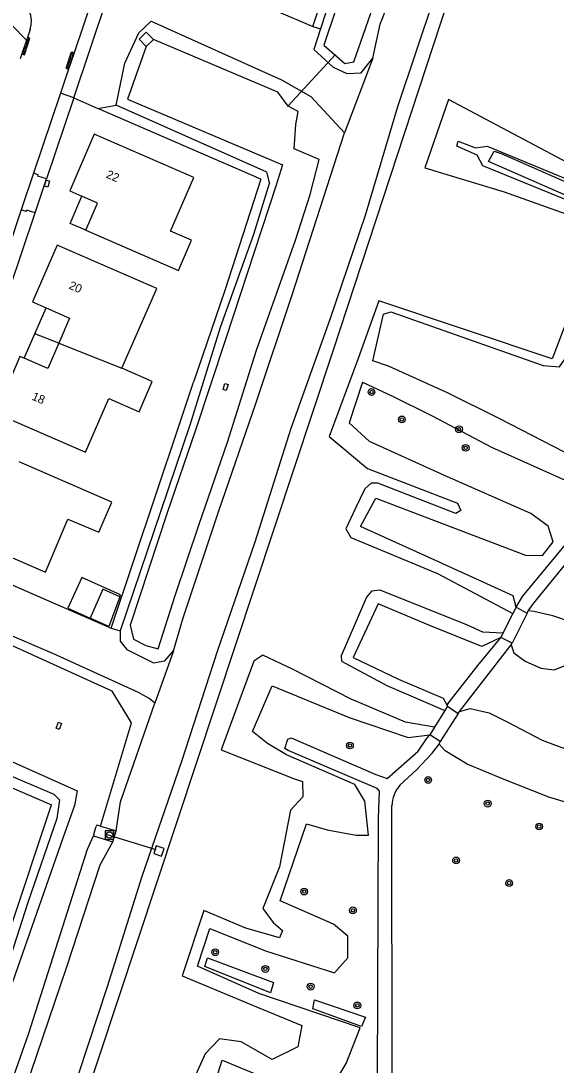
# Model space of a CAD drawing. Extents: x 136000 to 141014, y 402000 to 403500.
# Drawn here: x 138864.9 to 138928, y 402863.9 to 402987.2 of the extents above; entities that cross this region are included whole.
import ezdxf

# ---------------------------------------------------------------- set-up
doc = ezdxf.new("R2010")
doc.units = 0
for name, color, linetype in [('gg-afsc-hekwerk', 7, 'Continuous'), ('gg-afsc-muur', 7, 'Continuous'), ('gg-anno-huisnummerreeks BGT', 7, 'Continuous'), ('gg-bbg-bijgebouw', 7, 'Continuous'), ('gg-bbg-hoofdgebouw', 7, 'Continuous'), ('gg-bbg-luifel en loopbrug', 7, 'Continuous'), ('gg-bbg-tussenscheiding', 7, 'Continuous'), ('gg-knt-onverhard', 7, 'Continuous'), ('gg-knt-verharding', 7, 'Continuous'), ('gg-kntw-bovenkant insteek waterloop', 7, 'Continuous'), ('gg-kntw-waterlijn', 7, 'Continuous'), ('gg-kwrk-duiker nz buis', 7, 'Continuous'), ('gg-kwrk-kunstwerk', 7, 'Continuous'), ('gg-kwrk-uitstroombak niveau min 01', 7, 'Continuous'), ('gt-grn-afwateringsgoot', 7, 'Continuous'), ('gt-grn-groengrens', 7, 'Continuous'), ('gt-symb-afwateringsgoot', 7, 'Continuous'), ('gt-symb-boom', 7, 'Continuous'), ('gt-symb-kolk center center', 7, 'Continuous'), ('gt-symb-rioolschacht', 7, 'Continuous')]:
    doc.layers.add(name, color=color, linetype=linetype)

# ---------------------------------------------------------------- blocks, each defined once
blk = doc.blocks.new('gt0-BOOM')
at = {"layer": 'gt-symb-boom'}
for radius in [0.4, 0.2]:
    blk.add_circle((0, 0), radius, dxfattribs=at)
blk = doc.blocks.new('gt0-KOLKCC')
at = {"layer": 'gt-symb-kolk center center'}
blk.add_lwpolyline([(-0.37, 0.2), (0.38, 0.2), (0.38, -0.2), (-0.37, -0.2)], close=True, dxfattribs=at)
blk = doc.blocks.new('gt0-AFWGT_1')
at = {"layer": 'gt-symb-afwateringsgoot'}
for p, q in [((-1.08, 0), (-0.73, 0)), ((-0.23, 0), (0.22, 0)), ((0.72, 0), (1.07, 0))]:
    blk.add_line(p, q, dxfattribs=at)
for points in [[(-0.73, 0.08), (-0.23, 0.08), (-0.23, -0.08), (-0.73, -0.08)], [(0.22, 0.08), (0.72, 0.08), (0.72, -0.08), (0.22, -0.08)]]:
    blk.add_lwpolyline(points, close=True, dxfattribs=at)
blk = doc.blocks.new('gt0-RS')
at = {"layer": 'gt-symb-rioolschacht'}
blk.add_lwpolyline([(-0.5, -0.5), (0.5, -0.5), (0.5, 0.5), (-0.5, 0.5)], close=True, dxfattribs=at)
blk.add_circle((0, 0), 0.375, dxfattribs=at)

msp = doc.modelspace()

# ---------------------------------------------------------------- linework, layer by layer
at = {"layer": 'gg-afsc-hekwerk'}
for p, q in [((138893.18, 402968.52), (138873.92, 402976.88)), ((138893.18, 402968.52), (138888.93, 402955.36)), ((138856.23, 402923.9), (138875.5, 402915.48)), ((138849.14, 402903.04), (138868.46, 402894.61))]:
    msp.add_line(p, q, dxfattribs=at)
at = {"layer": 'gg-afsc-muur'}
msp.add_line((138883.44, 402939.13), (138885.22, 402944.57), dxfattribs=at)
at = {"layer": 'gg-bbg-bijgebouw'}
for points in [[(138876.53, 402919.21), (138874.54, 402920.12), (138873.03, 402916.69)], [(138876.53, 402919.21), (138875.25, 402915.71), (138873.03, 402916.69)]]:
    msp.add_lwpolyline(points, dxfattribs=at)
at = {"layer": 'gg-bbg-hoofdgebouw'}
for points in [[(138872.52, 402962.49), (138883.45, 402957.75), (138885.01, 402961.32), (138882.51, 402962.4), (138885.27, 402968.73), (138873.52, 402973.83), (138870.62, 402967.14), (138872.05, 402966.51)], [(138872.52, 402962.49), (138873.9, 402965.7), (138872.05, 402966.51)], [(138876.77, 402946.2), (138880.89, 402955.63), (138869.14, 402960.73), (138866.22, 402954.03), (138867.83, 402953.33)], [(138867.83, 402953.33), (138870.61, 402952.13), (138869.32, 402949.15)], [(138869.32, 402949.15), (138868.03, 402946.17), (138865.24, 402947.38)], [(138865.24, 402947.38), (138864.74, 402947.6), (138861.85, 402940.88), (138872.47, 402936.28), (138875.22, 402942.61), (138878.81, 402941.06), (138880.37, 402944.63), (138876.77, 402946.2)], [(138861.44, 402932.8), (138859.93, 402933.45), (138858.5, 402930.2), (138858.55, 402930.18), (138857.13, 402926.7), (138867.74, 402922.09), (138870.39, 402928.36), (138874.04, 402926.82), (138875.59, 402930.38), (138864.65, 402935.13)]]:
    msp.add_lwpolyline(points, dxfattribs=at)
at = {"layer": 'gg-bbg-luifel en loopbrug'}
for p, q in [((138899.3, 402986.57), (138900.61, 402990.4)), ((138894.71, 402988.53), (138899.3, 402986.57)), ((138866.49, 402950.27), (138867.83, 402953.33)), ((138865.24, 402947.38), (138866.49, 402950.27)), ((138869.32, 402949.15), (138866.49, 402950.27))]:
    msp.add_line(p, q, dxfattribs=at)
for points in [[(138872.52, 402962.49), (138870.67, 402963.29), (138872.05, 402966.51)], [(138876.53, 402919.21), (138876.6, 402919.44), (138872.03, 402921.48), (138870.4, 402917.85), (138873.03, 402916.69)]]:
    msp.add_lwpolyline(points, dxfattribs=at)
at = {"layer": 'gg-bbg-tussenscheiding'}
msp.add_line((138869.32, 402949.15), (138876.77, 402946.2), dxfattribs=at)
at = {"layer": 'gg-knt-onverhard'}
for p, q in [((138924.64, 402917.26), (138924.76, 402917.53)), ((138921.38, 402914.25), (138921.5, 402914.4)), ((138916.62, 402905.67), (138922.72, 402913.54)), ((138922.72, 402913.54), (138922.84, 402913.72)), ((138915.22, 402906.27), (138915.25, 402906.54)), ((138916.47, 402905.43), (138916.62, 402905.67)), ((138912.75, 402902.43), (138913.12, 402902.89)), ((138914.23, 402901.81), (138914.36, 402902.09)), ((138908.68, 402861.9), (138908.65, 402894.52))]:
    msp.add_line(p, q, dxfattribs=at)
for points in [[(138934.78, 402949.02), (138940.23, 402963.45), (138940.55, 402964.28), (138940.61, 402964.75), (138940.31, 402964.95), (138938.71, 402965.11), (138933.83, 402965.09), (138932.81, 402965.14), (138931.73, 402965.49), (138920.06, 402970.61), (138920.74, 402971.84), (138921.56, 402971.58), (138932.28, 402966.85)], [(138923.33, 402917.99), (138924.08, 402919.23), (138933.31, 402930.4)], [(138924.76, 402917.53), (138925.38, 402918.39), (138935.45, 402930.78)], [(138915.25, 402906.54), (138918.78, 402911.08), (138921.38, 402914.25)], [(138906.9, 402861.17), (138906.97, 402862.38), (138907.08, 402893.05), (138907.18, 402896.23), (138906.92, 402896.57), (138896.4, 402901.05), (138896.03, 402901.29), (138896.35, 402902.4), (138896.78, 402902.55), (138906.77, 402898.22), (138908.08, 402897.74), (138911.74, 402900.95), (138912.75, 402902.43)], [(138909.59, 402896.94), (138911.56, 402898.76), (138913.41, 402900.74), (138914.23, 402901.81)]]:
    msp.add_lwpolyline(points, dxfattribs=at)
msp.add_arc((138912.48, 402894.44), 3.83, 139.1961, 178.8082, dxfattribs=at)
at = {"layer": 'gg-knt-verharding'}
for p, q in [((138875.59, 402996.74), (138871.13, 402983.47)), ((138871.11, 402978.15), (138877.02, 402995.81)), ((138865.93, 402986.2), (138865.62, 402985.27)), ((138864.97, 402983.32), (138864.78, 402982.74)), ((138870.48, 402981.53), (138869.52, 402978.68)), ((138869.52, 402978.68), (138866.35, 402969.23)), ((138871.11, 402978.15), (138869.52, 402978.68)), ((138866.35, 402969.23), (138864.9, 402964.89)), ((138866.55, 402964.54), (138867.88, 402968.55)), ((138864.9, 402964.89), (138861.96, 402956.11))]:
    msp.add_line(p, q, dxfattribs=at)
for points in [[(138867.88, 402968.55), (138866.85, 402968.88), (138866.9, 402969.04), (138866.35, 402969.23)], [(138866.55, 402964.54), (138865.51, 402964.86), (138865.46, 402964.71), (138864.9, 402964.89)]]:
    msp.add_lwpolyline(points, dxfattribs=at)
msp.add_arc((138863, 402987.18), 3.1, 341.4891, 64.9592, dxfattribs=at)
at = {"layer": 'gg-kntw-bovenkant insteek waterloop'}
for p, q in [((138905.2, 402944.54), (138903.61, 402939.76)), ((138875.7, 402890.25), (138876.09, 402891.54))]:
    msp.add_line(p, q, dxfattribs=at)
for points in [[(138919.45, 403024.88), (138919.47, 403026.11), (138919.07, 403027.07), (138918.01, 403027.94), (138915.75, 403028.82), (138915.1, 403028.19), (138914.33, 403027.09), (138911.95, 403021.68), (138907.87, 403009.17), (138903.9, 402997.53), (138900.23, 402986.27)], [(138923.27, 403022.11), (138921.6, 403014.06), (138917.84, 403002.29), (138913.65, 402990.04), (138909.31, 402977.07), (138905.49, 402964.25), (138901.31, 402951.95), (138896.74, 402939.09), (138892.47, 402925.65), (138888.05, 402912.85), (138883.81, 402899.76), (138879.15, 402886.16), (138875.03, 402873.13), (138870.47, 402859.27), (138861.73, 402833.3), (138857.71, 402821.25), (138853.28, 402808.2), (138848.96, 402795.26), (138844.46, 402782.83), (138840.14, 402770.09), (138835.94, 402757.49), (138831.41, 402745.29), (138828.48, 402735.71), (138828.98, 402734.86)], [(138906.42, 402947.06), (138907.68, 402952.58), (138908.51, 402952.85), (138926.52, 402946.51), (138928.44, 402946.37), (138929.42, 402947.78), (138934.48, 402962.91), (138933.74, 402964.24), (138919.37, 402970.12), (138918.71, 402971.35), (138916.31, 402972.42), (138916.46, 402973.02), (138918.54, 402972.25), (138919.92, 402972.44), (138933.7, 402966.73), (138935.73, 402966.87), (138936.74, 402969.28), (138941.55, 402984.89), (138945.53, 402997.56), (138945.04, 402998.75), (138934.68, 403003.3), (138925.56, 403007.69), (138924.9, 403008.59), (138927.55, 403017.34)], [(138906.42, 402982.84), (138907.27, 402986.84), (138910.11, 402994.05)], [(138876.12, 402977.26), (138877.13, 402982.22), (138878.77, 402985.8), (138880.23, 402987.2), (138895.63, 402980.26), (138899.09, 402978.3), (138903.04, 402974.01)], [(138900.23, 402986.27), (138899.45, 402983.85), (138900.33, 402983.01), (138901.72, 402981.74), (138903.32, 402981.01), (138905.03, 402981.1), (138906.42, 402982.84)], [(138894.19, 402968.13), (138893.87, 402969.37), (138876.12, 402977.26)], [(138882.85, 402912.82), (138884.02, 402916.73), (138888.21, 402929.36), (138892.57, 402942.05), (138896.87, 402954.85), (138903.04, 402974.01)], [(138894.19, 402968.13), (138892.3, 402962.01), (138888.36, 402951), (138884.78, 402939.47), (138880.56, 402926.91), (138876.57, 402915.17)], [(138905.2, 402944.54), (138908.72, 402942.91), (138913.39, 402940.56), (138920.42, 402936.86), (138930.27, 402932.46), (138932.64, 402931.71), (138933.47, 402932.34), (138933.59, 402934), (138929.03, 402936.3), (138921.31, 402940.27), (138915.2, 402943.29), (138908.26, 402946.45), (138906.42, 402947.06)], [(138923.33, 402917.99), (138922.96, 402919.31), (138911.98, 402924.33), (138904.94, 402927.49), (138906.76, 402930.84), (138924.42, 402924.1), (138926.43, 402924.09), (138927.7, 402925.7), (138927.11, 402927.56), (138925.05, 402929.03), (138914.87, 402933.53), (138906.01, 402937.56), (138903.61, 402939.76)], [(138921.5, 402914.4), (138919.27, 402913.33), (138913.22, 402915.76), (138907.04, 402918.38), (138904.08, 402912.04), (138909.43, 402909.47), (138914.71, 402907.22), (138915.22, 402906.27)], [(138880.67, 402906.62), (138880.01, 402907.2), (138878.75, 402907.89), (138868.64, 402912.52), (138856.85, 402917.54), (138855.99, 402916.74)], [(138934.39, 402914.68), (138927.67, 402916.95), (138925.4, 402917.47), (138924.76, 402917.53)], [(138876.57, 402915.17), (138876.59, 402913.95), (138877.35, 402912.96), (138880.51, 402911.38), (138881.86, 402911.63), (138882.85, 402912.82)], [(138922.72, 402913.54), (138923.04, 402912.58), (138924.4, 402911.59), (138926.24, 402910.77), (138927.83, 402910.56), (138929.89, 402911.39)], [(138900.6, 402859.72), (138903.26, 402864.09), (138904.92, 402868.27), (138892.94, 402872.35), (138885.7, 402875.56), (138887.17, 402880.02), (138893.74, 402877.39), (138901.89, 402874.78), (138903.46, 402876.56), (138903.45, 402879.1), (138901.77, 402880.52), (138895.48, 402883.3), (138898.57, 402892.39), (138901.03, 402891.68), (138904.42, 402891.05), (138905.9, 402891.06), (138905.45, 402895.05), (138904.29, 402897.03), (138896.2, 402900.55), (138893.96, 402901.88), (138892.18, 402903.27), (138894.52, 402908.68), (138903.61, 402904.95), (138910.56, 402902.56), (138913.12, 402902.89)], [(138876.09, 402891.54), (138876.62, 402895), (138880.67, 402906.62)], [(138916.62, 402905.67), (138917.9, 402906.01), (138920.13, 402905.51), (138922.25, 402904.44), (138926.41, 402902.26), (138930.6, 402900.68), (138933.17, 402899.88), (138935.37, 402898.79), (138938.08, 402896.93), (138939.4, 402896.4), (138940.46, 402895.52), (138940.04, 402893.49), (138937.91, 402892.98), (138935.55, 402893.08), (138931.75, 402894.16), (138927.2, 402895.54), (138921.7, 402897.7), (138917.54, 402899.44), (138914.93, 402901), (138914.23, 402901.81)], [(138851.39, 402903.47), (138860.74, 402899.28), (138868.74, 402895.89), (138869.4, 402895.22), (138869.11, 402893.03), (138865.68, 402883.1), (138862.34, 402872.79), (138858.79, 402862.6), (138855.33, 402851.75), (138854.17, 402848.59), (138844.38, 402852.67), (138837.3, 402855.9), (138835.8, 402855.68)], [(138857.07, 402836.4), (138857.48, 402837.27), (138861.84, 402850.26), (138866.04, 402862.98), (138870.26, 402875.51), (138874.21, 402887.52), (138875.7, 402890.25)], [(138887.64, 402861.34), (138888.6, 402864.46), (138894.53, 402862.02)]]:
    msp.add_lwpolyline(points, dxfattribs=at)
at = {"layer": 'gg-kntw-waterlijn'}
for q in [(138873.75, 402892.05), (138873.43, 402890.95)]:
    msp.add_line((138873.48, 402891.15), q, dxfattribs=at)
for points in [[(138908.85, 402995.86), (138916.37, 403019.82), (138916.19, 403020.71), (138915.5, 403021.48), (138915.52, 403023.06), (138916.03, 403025.39), (138915.59, 403026.17), (138914.79, 403026.53), (138900.6, 402984.35), (138903.11, 402982.21), (138904.17, 402982.4), (138908.4, 402994.59)], [(138923.66, 403015.3), (138901.67, 402948.21), (138862.49, 402829.88), (138830.45, 402735.99)], [(138944.48, 402997.41), (138941.26, 402986.5), (138934.45, 402967.78), (138915.34, 402977.96), (138912.55, 402969.86), (138921.89, 402967.04), (138933.05, 402963.05), (138931.03, 402956.35), (138927.58, 402947.32), (138907.1, 402954.17), (138904.68, 402947.36), (138901.25, 402938.14), (138905.78, 402934.36), (138916.39, 402930.25), (138916.8, 402929.38), (138916.19, 402929.05), (138906.99, 402932.61), (138906.2, 402932.61), (138905.46, 402931.95), (138904.35, 402929.67), (138903.21, 402927.21), (138903.79, 402926.21), (138914.03, 402921.95), (138922.94, 402917.22)], [(138879.66, 402984.19), (138877.44, 402977.98), (138895.72, 402970.24)], [(138900.06, 402970.86), (138897.13, 402972.12), (138897.3, 402974.98), (138897.58, 402976.52), (138896.4, 402977.14), (138895.2, 402978.82), (138880.5, 402985.02)], [(138877.77, 402915.83), (138878.16, 402914.21), (138879.59, 402913.45), (138881.05, 402913.06), (138883.07, 402919.36), (138885.87, 402927.67), (138889.26, 402937.46), (138892.67, 402948.32), (138897.26, 402961.32), (138899.02, 402966.7), (138900.06, 402970.86)], [(138895.72, 402970.24), (138894.97, 402967.72), (138893.28, 402962.66), (138889.01, 402949.58), (138885.45, 402938.9), (138882.11, 402929.11), (138877.77, 402915.83)], [(138921.76, 402914.9), (138919.37, 402915.02), (138917.57, 402915.83), (138907.25, 402919.99), (138906.24, 402919.88), (138905.64, 402919.15), (138904.2, 402915.77), (138902.66, 402912.24), (138902.71, 402911.59), (138908.05, 402908.72), (138914.9, 402905.77)], [(138874.27, 402892.1), (138877.9, 402904.33), (138875.63, 402908.06), (138861.72, 402914.36)], [(138913.68, 402903.8), (138910.25, 402904.4), (138903.83, 402907.12), (138896.9, 402910.67), (138893.43, 402912.3), (138892.37, 402911.61), (138888.48, 402901.11), (138897.05, 402897.74), (138898.11, 402897.39), (138898.13, 402895.58), (138896.68, 402894), (138895.39, 402887.3), (138893.41, 402882.37), (138894.65, 402880.72), (138895.73, 402879.8), (138895.37, 402878.93), (138891.39, 402880.04), (138886.46, 402882.14), (138883.9, 402874.41), (138892.21, 402870.97), (138898.02, 402868.58), (138897.54, 402866.04), (138894.51, 402864.55), (138890.84, 402866.62), (138888.3, 402866.98), (138886.59, 402865.23), (138885.3, 402862.35)], [(138861.96, 402900.54), (138871.49, 402896.29), (138871.2, 402894.54), (138869.79, 402890.69), (138854.57, 402847.22)], [(138874.27, 402892.1), (138873.8, 402892.24), (138873.75, 402892.05)], [(138861.81, 402856.48), (138865.75, 402867.53), (138872.73, 402889.37), (138873.43, 402890.95)]]:
    msp.add_lwpolyline(points, dxfattribs=at)
at = {"layer": 'gg-kwrk-duiker nz buis'}
for p, q in [((138901.99, 402983.25), (138896.39, 402977.18)), ((138874.89, 402891.18), (138880.77, 402889.34))]:
    msp.add_line(p, q, dxfattribs=at)
at = {"layer": 'gg-kwrk-kunstwerk'}
for p, q in [((138923.33, 402917.99), (138922.94, 402917.22)), ((138923.33, 402917.99), (138924.64, 402917.26)), ((138922.94, 402917.22), (138921.76, 402914.9)), ((138924.64, 402917.26), (138922.84, 402913.72)), ((138921.76, 402914.9), (138921.5, 402914.4)), ((138922.84, 402913.72), (138921.5, 402914.4)), ((138914.9, 402905.77), (138913.68, 402903.8)), ((138916.47, 402905.43), (138914.36, 402902.09)), ((138915.22, 402906.27), (138914.9, 402905.77)), ((138915.22, 402906.27), (138916.47, 402905.43)), ((138913.68, 402903.8), (138913.12, 402902.89)), ((138914.36, 402902.09), (138913.12, 402902.89)), ((138873.43, 402890.95), (138875.7, 402890.25))]:
    msp.add_line(p, q, dxfattribs=at)
msp.add_lwpolyline([(138874.27, 402892.1), (138875.87, 402891.64), (138876.09, 402891.54)], dxfattribs=at)
at = {"layer": 'gg-kwrk-uitstroombak niveau min 01'}
msp.add_line((138879.66, 402984.19), (138880.5, 402985.02), dxfattribs=at)
for points in [[(138880.5, 402985.02), (138879.66, 402985.88), (138878.81, 402985.06), (138879.66, 402984.19)], [(138880.53, 402888.86), (138881.47, 402888.56), (138881.75, 402889.46), (138880.84, 402889.79), (138880.53, 402888.86)]]:
    msp.add_lwpolyline(points, dxfattribs=at)
at = {"layer": 'gt-grn-afwateringsgoot'}
for p, q in [((138865.52, 402984.96), (138864.97, 402983.32)), ((138865.62, 402985.27), (138865.52, 402984.96)), ((138871.13, 402983.47), (138870.48, 402981.53))]:
    msp.add_line(p, q, dxfattribs=at)
for points in [[(138864.97, 402983.32), (138865.26, 402983.22), (138865.91, 402985.17), (138865.62, 402985.27)], [(138870.48, 402981.53), (138870.19, 402981.63), (138870.84, 402983.57), (138871.13, 402983.47)]]:
    msp.add_lwpolyline(points, dxfattribs=at)
at = {"layer": 'gt-grn-groengrens'}
for p, q in [((138861.63, 402988.9), (138865.52, 402984.96)), ((138899.3, 402986.57), (138900.23, 402986.27)), ((138906.42, 402982.84), (138903.04, 402974.01)), ((138871.11, 402978.15), (138867.88, 402968.55)), ((138871.11, 402978.15), (138873.92, 402976.88)), ((138873.92, 402976.88), (138876.12, 402977.26)), ((138863.46, 402955.4), (138866.55, 402964.54)), ((138888.93, 402955.36), (138885.22, 402944.57)), ((138875.5, 402915.48), (138883.44, 402939.13)), ((138875.5, 402915.48), (138876.57, 402915.17)), ((138882.85, 402912.82), (138880.67, 402906.62)), ((138863.5, 402879.7), (138868.46, 402894.61))]:
    msp.add_line(p, q, dxfattribs=at)
for points in [[(138886.55, 402875.54), (138886.88, 402876.55), (138894.69, 402873.63), (138894.34, 402872.43), (138886.55, 402875.54)], [(138899.3, 402870.51), (138899.51, 402871.61), (138905.52, 402869.55), (138905.05, 402868.45), (138899.3, 402870.51)]]:
    msp.add_lwpolyline(points, dxfattribs=at)

# ---------------------------------------------------------------- block references
at = {"layer": 'gt-symb-afwateringsgoot'}
for p, xscale, yscale, rotation in [((138865.46, 402984.24), 1.0000270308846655, 1.0000270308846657, -108.91961181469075), ((138870.68, 402982.57), 1.0001137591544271, 1.0001137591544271, 72.46185233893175)]:
    msp.add_blockref('gt0-AFWGT_1', p, dxfattribs=dict(at, xscale=xscale, yscale=yscale, rotation=rotation))
at = {"layer": 'gt-symb-boom'}
for p in [(138906.25, 402943.39), (138909.83, 402940.15), (138916.57, 402938.99), (138917.36, 402936.79), (138903.7, 402901.64), (138912.93, 402897.56), (138919.96, 402894.77), (138926.04, 402892.07), (138916.23, 402888.06), (138922.5, 402885.39), (138898.3, 402884.38), (138904.05, 402882.16), (138887.79, 402877.21), (138893.71, 402875.24), (138899.06, 402873.15), (138904.57, 402870.93)]:
    msp.add_blockref('gt0-BOOM', p, dxfattribs=at)
at = {"layer": 'gt-symb-kolk center center'}
for p, rotation in [((138867.93, 402968.02), -106.39546087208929), ((138889.02, 402943.99), 72.22858065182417), ((138869.33, 402903.96), 68.38890141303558)]:
    msp.add_blockref('gt0-KOLKCC', p, dxfattribs=dict(at, rotation=rotation))
at = {"layer": 'gt-symb-rioolschacht'}
msp.add_blockref('gt0-RS', (138875.32, 402891.07), dxfattribs=at)

# ---------------------------------------------------------------- texts
at = {"layer": 'gg-anno-huisnummerreeks BGT'}
for s, rotation, p in [('22', 336.6, (138874.83, 402968.74)), ('20', 336.4, (138870.43, 402955.63)), ('18', 336.7, (138866.06, 402942.51))]:
    msp.add_text(s, height=1, rotation=rotation, dxfattribs=at).set_placement(p)

doc.saveas('drawing.dxf')
